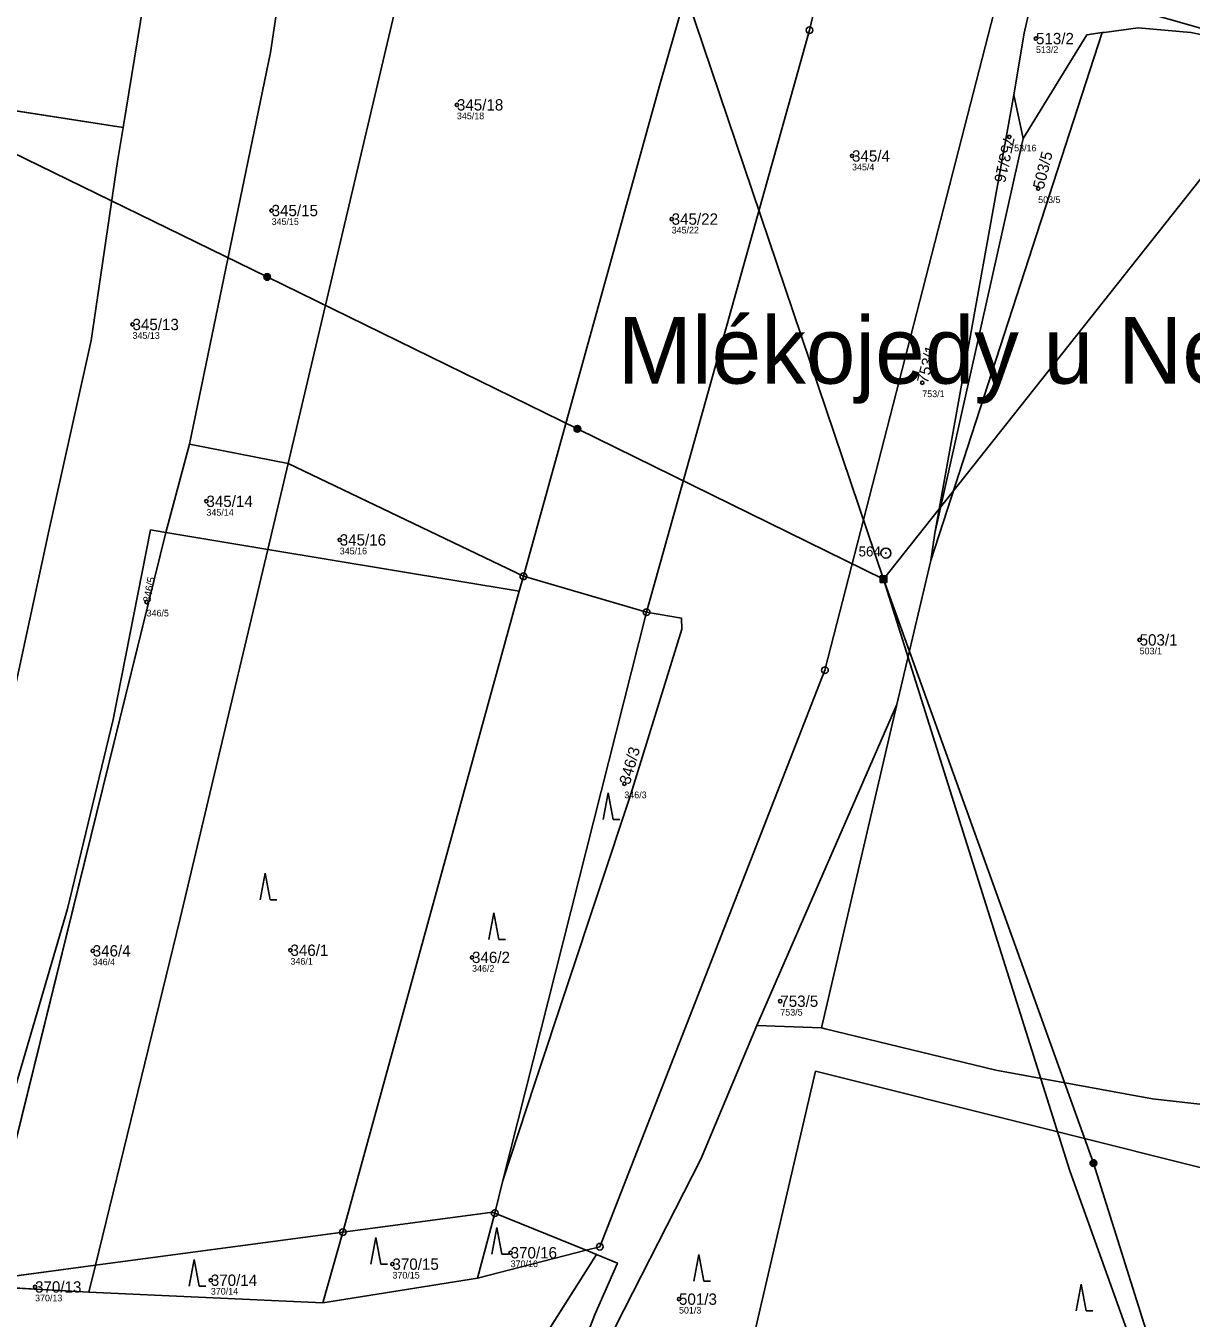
# Model space of a CAD drawing. Extents: x -732749 to -730903, y -1025757 to -1023435.
# Drawn here: x -732031.6 to -731856.8, y -1024631.6 to -1024437.7 of the extents above; entities that cross this region are included whole.
import ezdxf

# ---------------------------------------------------------------- set-up
doc = ezdxf.new("R2010")
doc.units = 0
for name, color, linetype in [('Definiční body', 7, 'Continuous'), ('Hranice parcel', 7, 'Continuous'), ('Parcelní čísla', 7, 'Continuous'), ('Polygon parcely', 7, 'Continuous'), ('Pop  PČ popisy', 7, 'Continuous'), ('Poz předměty', 7, 'Continuous'), ('Značky bodu BP', 7, 'Continuous'), ('Značky kultur', 7, 'Continuous')]:
    doc.layers.add(name, color=color, linetype=linetype)

msp = doc.modelspace()

# ---------------------------------------------------------------- linework, layer by layer
at = {"layer": 'Definiční body'}
for centre in [(-731880.08, -1024439.65), (-731966.96, -1024449.59), (-731884.1, -1024454.41), (-731907.68, -1024457.26), (-731879.75, -1024462.15), (-731994.76, -1024465.44), (-731934.74, -1024466.72), (-732015.63, -1024482.53), (-731897.14, -1024491.27), (-732004.54, -1024509.05), (-731984.54, -1024514.84), (-732013.52, -1024524.16), (-731864.53, -1024529.84), (-731941.84, -1024551.42), (-732021.6, -1024576.47), (-731991.93, -1024576.38), (-731964.69, -1024577.45), (-731918.44, -1024584.02), (-731958.9, -1024621.75), (-731976.63, -1024623.46), (-732003.88, -1024625.87), (-732030.25, -1024626.88), (-731933.64, -1024628.71)]:
    msp.add_circle(centre, 0.25, dxfattribs=at)
at = {"layer": 'Hranice parcel'}
for p, q in [((-731870.13, -1024438.76), (-731895.85, -1024517.94)), ((-732043.57, -1024448.88), (-732017.03, -1024452.97)), ((-731883.41, -1024448.1), (-731895.24, -1024513.82)), ((-731883.41, -1024448.1), (-731882.01, -1024454.65)), ((-731895.24, -1024513.82), (-731882.01, -1024454.65)), ((-732010.61, -1024513.73), (-732007.06, -1024500.46)), ((-731992.3, -1024503.37), (-732007.06, -1024500.46)), ((-731995.35, -1024516.26), (-731992.3, -1024503.37)), ((-731956.99, -1024520.3), (-731992.3, -1024503.37)), ((-732010.61, -1024513.73), (-732038.35, -1024625.91)), ((-732012.92, -1024513.35), (-732010.61, -1024513.73)), ((-732010.61, -1024513.73), (-731995.35, -1024516.26)), ((-731895.85, -1024517.94), (-731895.24, -1024513.82)), ((-731957.6, -1024522.52), (-731995.35, -1024516.26)), ((-731895.85, -1024517.94), (-731900.98, -1024539.52)), ((-731956.99, -1024520.3), (-731957.6, -1024522.52)), ((-731938.5, -1024525.69), (-731956.99, -1024520.3)), ((-731957.6, -1024522.52), (-731984.07, -1024618.67)), ((-731960.05, -1024610.9), (-731938.5, -1024525.69)), ((-731900.98, -1024539.52), (-731921.95, -1024587.66)), ((-731912.24, -1024588.03), (-731900.98, -1024539.52)), ((-731912.24, -1024588.03), (-731921.95, -1024587.66)), ((-731960.05, -1024610.9), (-731961.29, -1024615.8)), ((-731963.89, -1024625.54), (-731961.29, -1024615.8)), ((-731961.29, -1024615.8), (-731947.59, -1024621.37)), ((-731984.07, -1024618.67), (-732021.17, -1024623.62)), ((-731987.08, -1024629.26), (-731984.07, -1024618.67)), ((-731987.55, -1024687.53), (-731946.04, -1024622.01)), ((-731947.59, -1024621.37), (-731963.89, -1024625.54)), ((-731946.04, -1024622.01), (-731947.59, -1024621.37)), ((-732021.17, -1024623.62), (-732038.35, -1024625.91)), ((-732022.17, -1024627.65), (-732021.17, -1024623.62)), ((-731963.89, -1024625.54), (-731987.08, -1024629.26)), ((-732022.17, -1024627.65), (-732038.56, -1024626.74)), ((-731987.08, -1024629.26), (-732022.17, -1024627.65))]:
    msp.add_line(p, q, dxfattribs=at)
for points in [[(-731868.71, -1024373.56), (-731870.29, -1024382.22), (-731875.55, -1024411.06), (-731881.84, -1024438.85), (-731883.41, -1024448.1)], [(-732017.03, -1024452.97), (-732009.3, -1024405.54), (-732005.59, -1024377.35)], [(-732007.06, -1024500.46), (-731994.95, -1024441.74), (-731989.69, -1024406.73), (-731984.8, -1024378.51)], [(-731992.3, -1024503.37), (-731973.28, -1024422.76), (-731966.76, -1024394.6)], [(-731956.99, -1024520.3), (-731936.55, -1024446.73), (-731922.14, -1024396.58)], [(-731904.65, -1024398.9), (-731914.06, -1024438.4), (-731938.5, -1024525.69)], [(-731947.59, -1024621.37), (-731945.53, -1024620.84), (-731911.74, -1024534.38), (-731877.43, -1024400.99)], [(-731870.13, -1024438.76), (-731869.84, -1024438.72), (-731864.75, -1024438.03), (-731856.83, -1024438.73), (-731843.67, -1024441.44)], [(-731882.01, -1024454.65), (-731872.45, -1024439.07), (-731870.13, -1024438.76)], [(-732017.03, -1024452.97), (-732017.86, -1024458.07), (-732021.81, -1024484.91), (-732028.16, -1024513.3), (-732034.48, -1024542.72), (-732038.29, -1024560.48), (-732045, -1024592.52), (-732051.34, -1024623.24)], [(-732040.13, -1024626.15), (-732033.55, -1024598.03), (-732025.38, -1024570.15), (-732018.53, -1024541.75), (-732012.92, -1024513.35)], [(-731995.35, -1024516.26), (-732001.22, -1024541.07), (-732008.46, -1024571.63), (-732021.17, -1024623.62)], [(-731938.5, -1024525.69), (-731933.27, -1024526.56), (-731933.21, -1024528.21), (-731940.85, -1024552.95), (-731955.28, -1024596.31), (-731960.05, -1024610.9)], [(-731921.95, -1024587.66), (-731930.37, -1024607.74), (-731943.11, -1024632.73), (-731950.64, -1024651.01), (-731959.78, -1024674.85)], [(-731847.12, -1024600.4), (-731862.59, -1024598.65), (-731886.13, -1024594.36), (-731911.71, -1024588.16), (-731912.24, -1024588.03)], [(-731923.66, -1024639.6), (-731913.15, -1024594.53), (-731849.06, -1024610.58), (-731847.12, -1024600.4)], [(-731984.07, -1024618.67), (-731961.6, -1024615.67), (-731961.29, -1024615.8)], [(-731988.27, -1024688.68), (-731981.18, -1024689.42), (-731976.11, -1024686.28), (-731970.47, -1024682.3), (-731966.61, -1024678.97), (-731963.42, -1024673.72), (-731953.65, -1024650.02), (-731946.24, -1024630.9), (-731942.88, -1024623.29), (-731946.04, -1024622.01)]]:
    msp.add_lwpolyline(points, dxfattribs=at)
at = {"layer": 'Polygon parcely'}
for points in [[(-731860.33, -1024327.98), (-731863.67, -1024352.15), (-731867.73, -1024368.19), (-731868.71, -1024373.56), (-731870.29, -1024382.22), (-731875.55, -1024411.06), (-731881.84, -1024438.85), (-731883.41, -1024448.1), (-731882.01, -1024454.65), (-731872.45, -1024439.07), (-731870.13, -1024438.76), (-731869.84, -1024438.72), (-731864.75, -1024438.03), (-731856.83, -1024438.73), (-731843.67, -1024441.44), (-731868.38, -1024434.41), (-731879.89, -1024430.93), (-731859.6, -1024365.67), (-731856.11, -1024367.69), (-731857.06, -1024357.44), (-731858.05, -1024346.7), (-731857.95, -1024342.94), (-731857.86, -1024339.43)], [(-731943.11, -1024632.73), (-731930.37, -1024607.74), (-731921.95, -1024587.66), (-731900.98, -1024539.52), (-731895.85, -1024517.94), (-731895.24, -1024513.82), (-731883.41, -1024448.1), (-731881.84, -1024438.85), (-731875.55, -1024411.06), (-731870.29, -1024382.22), (-731868.71, -1024373.56), (-731877.43, -1024400.99), (-731911.74, -1024534.38), (-731945.53, -1024620.84), (-731947.59, -1024621.37), (-731946.04, -1024622.01), (-731942.88, -1024623.29), (-731946.24, -1024630.9), (-731953.65, -1024650.02)]]:
    msp.add_lwpolyline(points, dxfattribs=at)
for points in [[(-732043.57, -1024448.88), (-732017.03, -1024452.97), (-732009.3, -1024405.54), (-732005.59, -1024377.35), (-732039.31, -1024375.6), (-732040.28, -1024392.08), (-732041.89, -1024422.73)], [(-732038.29, -1024560.48), (-732045, -1024592.52), (-732051.34, -1024623.24), (-732044.48, -1024624.95), (-732040.13, -1024626.15), (-732033.55, -1024598.03), (-732025.38, -1024570.15), (-732018.53, -1024541.75), (-732012.92, -1024513.35), (-732010.61, -1024513.73), (-732007.06, -1024500.46), (-731994.95, -1024441.74), (-731989.69, -1024406.73), (-731984.8, -1024378.51), (-732005.59, -1024377.35), (-732009.3, -1024405.54), (-732017.03, -1024452.97), (-732017.86, -1024458.07), (-732021.81, -1024484.91), (-732028.16, -1024513.3), (-732034.48, -1024542.72)], [(-731973.28, -1024422.76), (-731966.76, -1024394.6), (-731963.21, -1024377.09), (-731984.8, -1024378.51), (-731989.69, -1024406.73), (-731994.95, -1024441.74), (-732007.06, -1024500.46), (-731992.3, -1024503.37)], [(-731936.55, -1024446.73), (-731922.14, -1024396.58), (-731966.76, -1024394.6), (-731973.28, -1024422.76), (-731992.3, -1024503.37), (-731956.99, -1024520.3)], [(-731904.65, -1024398.9), (-731922.14, -1024396.58), (-731936.55, -1024446.73), (-731956.99, -1024520.3), (-731938.5, -1024525.69), (-731914.06, -1024438.4)], [(-731911.74, -1024534.38), (-731877.43, -1024400.99), (-731904.65, -1024398.9), (-731914.06, -1024438.4), (-731938.5, -1024525.69), (-731933.27, -1024526.56), (-731933.21, -1024528.21), (-731940.85, -1024552.95), (-731955.28, -1024596.31), (-731960.05, -1024610.9), (-731961.29, -1024615.8), (-731947.59, -1024621.37), (-731945.53, -1024620.84)], [(-731895.85, -1024517.94), (-731900.98, -1024539.52), (-731912.24, -1024588.03), (-731911.71, -1024588.16), (-731886.13, -1024594.36), (-731862.59, -1024598.65), (-731847.12, -1024600.4), (-731814.28, -1024460.77), (-731811.68, -1024450.53), (-731843.67, -1024441.44), (-731856.83, -1024438.73), (-731864.75, -1024438.03), (-731869.84, -1024438.72), (-731870.13, -1024438.76)], [(-731870.13, -1024438.76), (-731872.45, -1024439.07), (-731882.01, -1024454.65), (-731895.24, -1024513.82), (-731895.85, -1024517.94)], [(-732043.57, -1024448.88), (-732043.81, -1024452.66), (-732047.88, -1024496.82), (-732048.71, -1024503.17), (-732056.03, -1024527.65), (-732058.2, -1024537.78), (-732065.8, -1024569.61), (-732072.72, -1024601.1), (-732076.79, -1024617.52), (-732068.1, -1024619.03), (-732059.29, -1024621.25), (-732051.99, -1024623.08), (-732051.34, -1024623.24), (-732045, -1024592.52), (-732038.29, -1024560.48), (-732034.48, -1024542.72), (-732028.16, -1024513.3), (-732021.81, -1024484.91), (-732017.86, -1024458.07), (-732017.03, -1024452.97)], [(-731882.01, -1024454.65), (-731883.41, -1024448.1), (-731895.24, -1024513.82)], [(-731992.3, -1024503.37), (-732007.06, -1024500.46), (-732010.61, -1024513.73), (-731995.35, -1024516.26)], [(-731992.3, -1024503.37), (-731995.35, -1024516.26), (-731957.6, -1024522.52), (-731956.99, -1024520.3)], [(-732040.13, -1024626.15), (-732038.35, -1024625.91), (-732010.61, -1024513.73), (-732012.92, -1024513.35), (-732018.53, -1024541.75), (-732025.38, -1024570.15), (-732033.55, -1024598.03)], [(-732038.35, -1024625.91), (-732021.17, -1024623.62), (-732008.46, -1024571.63), (-732001.22, -1024541.07), (-731995.35, -1024516.26), (-732010.61, -1024513.73)], [(-732008.46, -1024571.63), (-732021.17, -1024623.62), (-731984.07, -1024618.67), (-731957.6, -1024522.52), (-731995.35, -1024516.26), (-732001.22, -1024541.07)], [(-731961.29, -1024615.8), (-731960.05, -1024610.9), (-731938.5, -1024525.69), (-731956.99, -1024520.3), (-731957.6, -1024522.52), (-731984.07, -1024618.67), (-731961.6, -1024615.67)], [(-731960.05, -1024610.9), (-731955.28, -1024596.31), (-731940.85, -1024552.95), (-731933.21, -1024528.21), (-731933.27, -1024526.56), (-731938.5, -1024525.69)], [(-731921.95, -1024587.66), (-731912.24, -1024588.03), (-731900.98, -1024539.52)], [(-731943.11, -1024632.73), (-731950.64, -1024651.01), (-731959.78, -1024674.85), (-731923.66, -1024639.6), (-731913.15, -1024594.53), (-731849.06, -1024610.58), (-731847.12, -1024600.4), (-731862.59, -1024598.65), (-731886.13, -1024594.36), (-731911.71, -1024588.16), (-731912.24, -1024588.03), (-731921.95, -1024587.66), (-731930.37, -1024607.74)], [(-731847.12, -1024600.4), (-731849.06, -1024610.58), (-731913.15, -1024594.53), (-731923.66, -1024639.6), (-731862.1, -1024666.02), (-731829.45, -1024686.18), (-731810.6, -1024609.84), (-731837.21, -1024601.53)], [(-731963.89, -1024625.54), (-731961.29, -1024615.8), (-731961.6, -1024615.67), (-731984.07, -1024618.67), (-731987.08, -1024629.26)], [(-731947.59, -1024621.37), (-731961.29, -1024615.8), (-731963.89, -1024625.54)], [(-731984.07, -1024618.67), (-732021.17, -1024623.62), (-732022.17, -1024627.65), (-731987.08, -1024629.26)], [(-732013.95, -1024679.59), (-731987.55, -1024687.53), (-731946.04, -1024622.01), (-731947.59, -1024621.37), (-731963.89, -1024625.54), (-731987.08, -1024629.26), (-732022.17, -1024627.65), (-732038.56, -1024626.74), (-732047.9, -1024673.76)], [(-731966.61, -1024678.97), (-731963.42, -1024673.72), (-731953.65, -1024650.02), (-731946.24, -1024630.9), (-731942.88, -1024623.29), (-731946.04, -1024622.01), (-731987.55, -1024687.53), (-731988.27, -1024688.68), (-731981.18, -1024689.42), (-731976.11, -1024686.28), (-731970.47, -1024682.3)], [(-732021.17, -1024623.62), (-732038.35, -1024625.91), (-732038.56, -1024626.74), (-732022.17, -1024627.65)]]:
    msp.add_lwpolyline(points, close=True, dxfattribs=at)
at = {"layer": 'Poz předměty'}
for p, q in [((-731902.98, -1024520.72), (-731961.8, -1024346.4)), ((-731902.98, -1024520.72), (-731832.99, -1024432.41)), ((-732076.81, -1024435.66), (-731995.42, -1024475.4)), ((-731995.42, -1024475.4), (-731948.89, -1024498.17)), ((-731948.89, -1024498.17), (-731902.98, -1024520.72)), ((-731903.48, -1024520.22), (-731902.48, -1024520.22)), ((-731903.48, -1024521.22), (-731903.48, -1024520.22)), ((-731903.48, -1024520.42), (-731902.48, -1024520.42)), ((-731903.48, -1024520.62), (-731902.48, -1024520.62)), ((-731903.48, -1024520.82), (-731902.48, -1024520.82)), ((-731903.48, -1024521.02), (-731902.48, -1024521.02)), ((-731903.48, -1024521.22), (-731902.48, -1024521.22)), ((-731903.28, -1024521.22), (-731903.28, -1024520.22)), ((-731903.08, -1024521.22), (-731903.08, -1024520.22)), ((-731902.98, -1024520.72), (-731871.47, -1024608.3)), ((-731875.01, -1024609.45), (-731902.98, -1024520.72)), ((-731902.88, -1024521.22), (-731902.88, -1024520.22)), ((-731902.68, -1024521.22), (-731902.68, -1024520.22)), ((-731902.48, -1024521.22), (-731902.48, -1024520.22)), ((-731871.47, -1024608.3), (-731843.08, -1024698.37)), ((-731843.08, -1024698.37), (-731875.01, -1024609.45))]:
    msp.add_line(p, q, dxfattribs=at)
for centre, radius in [((-731995.42, -1024475.4), 0.5), ((-731995.42, -1024475.4), 0.4), ((-731995.42, -1024475.4), 0.3), ((-731995.42, -1024475.4), 0.2), ((-731995.42, -1024475.4), 0.1), ((-731948.89, -1024498.17), 0.5), ((-731948.89, -1024498.17), 0.4), ((-731948.89, -1024498.17), 0.3), ((-731948.89, -1024498.17), 0.2), ((-731948.89, -1024498.17), 0.1), ((-731871.47, -1024608.3), 0.5), ((-731871.47, -1024608.3), 0.4), ((-731871.47, -1024608.3), 0.3), ((-731871.47, -1024608.3), 0.2), ((-731871.47, -1024608.3), 0.1)]:
    msp.add_circle(centre, radius, dxfattribs=at)
at = {"layer": 'Značky bodu BP'}
for centre, radius in [((-731914.06, -1024438.4), 0.5), ((-731914.06, -1024438.4), 0.0303), ((-731902.6, -1024516.82), 0.75), ((-731902.6, -1024516.82), 0.03), ((-731956.99, -1024520.3), 0.5), ((-731956.99, -1024520.3), 0.0303), ((-731938.5, -1024525.69), 0.5), ((-731938.5, -1024525.69), 0.0303), ((-731911.74, -1024534.38), 0.5), ((-731911.74, -1024534.38), 0.0303), ((-731961.29, -1024615.8), 0.5), ((-731961.29, -1024615.8), 0.0303), ((-731984.07, -1024618.67), 0.5), ((-731984.07, -1024618.67), 0.0303), ((-731945.53, -1024620.84), 0.5), ((-731945.53, -1024620.84), 0.0303)]:
    msp.add_circle(centre, radius, dxfattribs=at)
at = {"layer": 'Značky kultur'}
for p, q in [((-731944.26, -1024552.78), (-731945.01, -1024556.78)), ((-731943.51, -1024556.78), (-731944.26, -1024552.78)), ((-731943.51, -1024556.78), (-731942.51, -1024556.78)), ((-731995.75, -1024564.82), (-731996.5, -1024568.82)), ((-731995, -1024568.82), (-731995.75, -1024564.82)), ((-731995, -1024568.82), (-731994, -1024568.82)), ((-731961.42, -1024570.75), (-731962.17, -1024574.75)), ((-731960.67, -1024574.75), (-731961.42, -1024570.75)), ((-731960.67, -1024574.75), (-731959.67, -1024574.75)), ((-731960.96, -1024617.97), (-731961.71, -1024621.97)), ((-731960.21, -1024621.97), (-731960.96, -1024617.97)), ((-731979.13, -1024619.46), (-731979.88, -1024623.46)), ((-731978.38, -1024623.46), (-731979.13, -1024619.46)), ((-731960.21, -1024621.97), (-731959.21, -1024621.97)), ((-731930.68, -1024622.01), (-731931.43, -1024626.01)), ((-731929.93, -1024626.01), (-731930.68, -1024622.01)), ((-732006.38, -1024622.76), (-732007.13, -1024626.76)), ((-732005.63, -1024626.76), (-732006.38, -1024622.76)), ((-731978.38, -1024623.46), (-731977.38, -1024623.46)), ((-731929.93, -1024626.01), (-731928.93, -1024626.01)), ((-732005.63, -1024626.76), (-732004.63, -1024626.76)), ((-731873.32, -1024626.48), (-731874.07, -1024630.48)), ((-731872.57, -1024630.48), (-731873.32, -1024626.48)), ((-731872.57, -1024630.48), (-731871.57, -1024630.48))]:
    msp.add_line(p, q, dxfattribs=at)

# ---------------------------------------------------------------- texts
at = {"layer": 'Definiční body'}
for s, p in [('513/2', (-731880.08, -1024441.81)), ('345/18', (-731966.96, -1024451.75)), ('753/16', (-731884.1, -1024456.57)), ('345/4', (-731907.68, -1024459.42)), ('503/5', (-731879.75, -1024464.31)), ('345/15', (-731994.76, -1024467.6)), ('345/22', (-731934.74, -1024468.88)), ('345/13', (-732015.63, -1024484.69)), ('753/1', (-731897.14, -1024493.43)), ('345/14', (-732004.54, -1024511.21)), ('345/16', (-731984.54, -1024517)), ('346/5', (-732013.52, -1024526.32)), ('503/1', (-731864.53, -1024532)), ('346/3', (-731941.84, -1024553.58)), ('346/4', (-732021.6, -1024578.63)), ('346/1', (-731991.93, -1024578.54)), ('346/2', (-731964.69, -1024579.61)), ('753/5', (-731918.44, -1024586.18)), ('370/16', (-731958.9, -1024623.91)), ('370/15', (-731976.63, -1024625.62)), ('370/13', (-732030.25, -1024629.04)), ('370/14', (-732003.88, -1024628.03)), ('501/3', (-731933.64, -1024630.87))]:
    msp.add_text(s, height=1, dxfattribs=at).set_placement(p)
at = {"layer": 'Parcelní čísla'}
for s, p in [('513/2', (-731880.08, -1024440.5)), ('345/18', (-731966.96, -1024450.44)), ('345/4', (-731907.68, -1024458.11)), ('345/15', (-731994.76, -1024466.29)), ('345/22', (-731934.74, -1024467.57)), ('345/13', (-732015.63, -1024483.38)), ('345/14', (-732004.54, -1024509.9)), ('345/16', (-731984.54, -1024515.69)), ('503/1', (-731864.53, -1024530.69)), ('346/4', (-732021.6, -1024577.32)), ('346/1', (-731991.93, -1024577.23)), ('346/2', (-731964.69, -1024578.3)), ('753/5', (-731918.44, -1024584.87)), ('370/16', (-731958.9, -1024622.6)), ('370/15', (-731976.63, -1024624.31)), ('370/13', (-732030.25, -1024627.73)), ('370/14', (-732003.88, -1024626.72)), ('501/3', (-731933.64, -1024629.56))]:
    msp.add_text(s, height=1.7, dxfattribs=at).set_placement(p)
for s, height, rotation, p in [('753/16', 1.7, 258, (-731884.93, -1024454.23)), ('503/5', 1.7, 76, (-731878.93, -1024462.35)), ('753/1', 1.7, 76, (-731896.32, -1024491.47)), ('346/5', 1.14, 79, (-732012.96, -1024524.27)), ('346/3', 1.7, 74, (-731941.02, -1024551.65))]:
    msp.add_text(s, height=height, rotation=rotation, dxfattribs=at).set_placement(p)
at = {"layer": 'Pop  PČ popisy'}
msp.add_text('Mlékojedy u Neratovic 703672', height=10, dxfattribs=at).set_placement((-731942.85, -1024491.4))
at = {"layer": 'Značky bodu BP'}
msp.add_text('564', height=1.5, dxfattribs=at).set_placement((-731906.7, -1024517.32))

doc.saveas('drawing.dxf')
